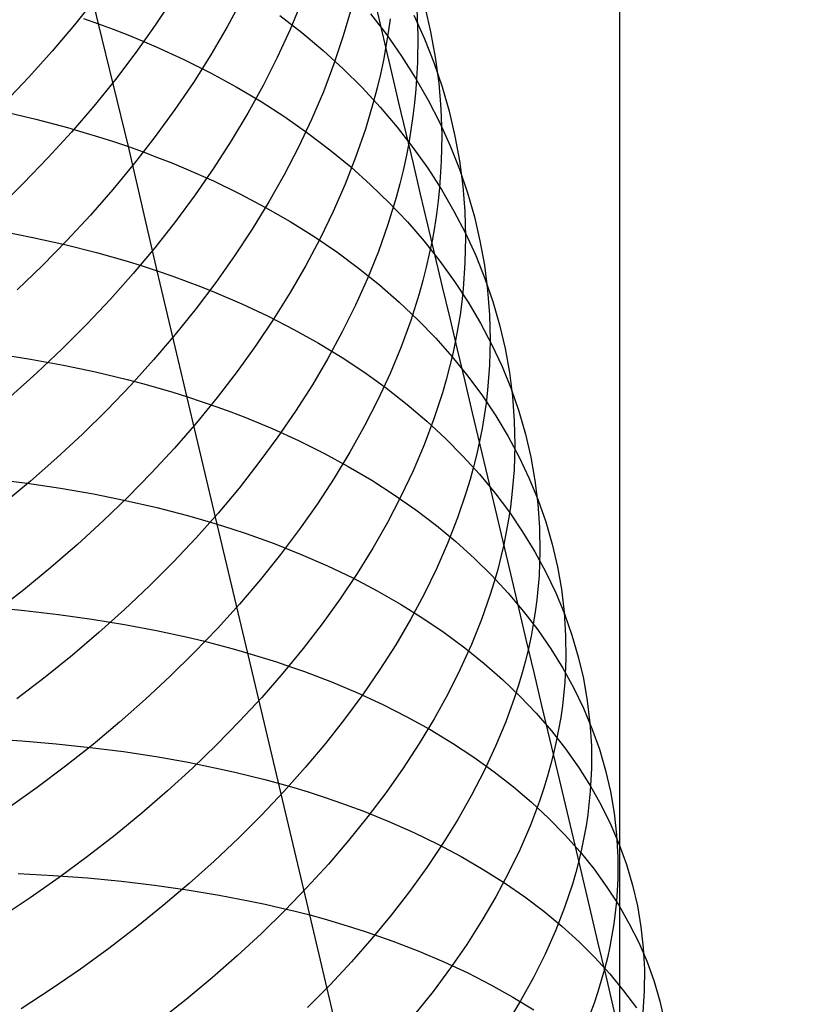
# Model space of a CAD drawing. Extents: x -383 to 1849, y -1185 to -529.
# Tile 578 of 656: x 429 to 439, y -968 to -956. Entities that reach past the tile are written whole.
import ezdxf

# ---------------------------------------------------------------- set-up
doc = ezdxf.new("R2010")
doc.units = 0
doc.layers.add('PREDEFINITO', color=7, linetype='CONTINUOUS')

msp = doc.modelspace()

# ---------------------------------------------------------------- linework, layer by layer
at = {"layer": 'PREDEFINITO'}
for p, q in [((436.356, -1016.516, 663.883), (436.356, -807.082, 663.883)), ((429.77, -955.672, 495.566), (429.407, -954.143, 496.715)), ((429.738, -955.345, 523.016), (429.468, -955.685, 523.246)), ((430.719, -955.343, 521.14), (430.487, -955.692, 521.395)), ((431.586, -955.357, 519.197), (431.394, -955.711, 519.476)), ((432.338, -955.389, 517.183), (432.19, -955.746, 517.483)), ((432.964, -955.472, 515.12), (432.862, -955.826, 515.439)), ((433.207, -955.549, 502.407), (433.41, -955.813, 502.77)), ((433.754, -955.564, 505.36), (433.887, -955.861, 505.729)), ((433.789, -955.486, 510.509), (433.802, -955.822, 510.863)), ((433.89, -955.455, 507.943), (433.965, -955.774, 508.307)), ((429.468, -955.685, 523.246), (429.185, -956.019, 523.47)), ((429.581, -955.606, 495.428), (429.77, -955.672, 495.566)), ((430.147, -957.224, 494.455), (429.77, -955.672, 495.566)), ((429.77, -955.672, 495.566), (429.957, -955.741, 495.707)), ((430.487, -955.692, 521.395), (430.242, -956.037, 521.644)), ((432.061, -955.569, 499.184), (432.339, -955.785, 499.525)), ((433.453, -955.611, 513.009), (433.429, -955.785, 513.178)), ((429.957, -955.741, 495.707), (430.141, -955.812, 495.85)), ((430.141, -955.812, 495.85), (430.321, -955.886, 495.996)), ((431.394, -955.711, 519.476), (431.188, -956.063, 519.749)), ((432.19, -955.746, 517.483), (432.026, -956.1, 517.778)), ((432.339, -955.785, 499.525), (432.606, -956.01, 499.871)), ((433.429, -955.785, 513.178), (433.401, -955.959, 513.346)), ((433.41, -955.813, 502.77), (433.598, -956.083, 503.136)), ((433.965, -955.774, 508.307), (434.023, -956.096, 508.671)), ((430.321, -955.886, 495.996), (430.5, -955.963, 496.144)), ((432.862, -955.826, 515.439), (432.744, -956.179, 515.755)), ((433.802, -955.822, 510.863), (433.798, -956.16, 511.215)), ((433.887, -955.861, 505.729), (434.006, -956.163, 506.099)), ((429.185, -956.019, 523.47), (428.89, -956.348, 523.687)), ((430.242, -956.037, 521.644), (429.983, -956.378, 521.887)), ((430.5, -955.963, 496.144), (430.848, -956.122, 496.446)), ((431.188, -956.063, 519.749), (430.968, -956.412, 520.016)), ((432.606, -956.01, 499.871), (432.859, -956.241, 500.223)), ((433.401, -955.959, 513.346), (433.368, -956.133, 513.513)), ((430.848, -956.122, 496.446), (431.184, -956.291, 496.756)), ((432.026, -956.1, 517.778), (431.848, -956.453, 518.068)), ((432.744, -956.179, 515.755), (432.61, -956.531, 516.065)), ((433.368, -956.133, 513.513), (433.331, -956.307, 513.68)), ((433.598, -956.083, 503.136), (433.773, -956.358, 503.505)), ((433.798, -956.16, 511.215), (433.778, -956.5, 511.564)), ((434.006, -956.163, 506.099), (434.109, -956.468, 506.47)), ((434.023, -956.096, 508.671), (434.067, -956.421, 509.034)), ((431.184, -956.291, 496.756), (431.509, -956.468, 497.075)), ((432.859, -956.241, 500.223), (433.099, -956.479, 500.58)), ((433.331, -956.307, 513.68), (433.29, -956.481, 513.845)), ((428.89, -956.348, 523.687), (428.583, -956.67, 523.896)), ((429.983, -956.378, 521.887), (429.712, -956.713, 522.122)), ((430.968, -956.412, 520.016), (430.734, -956.756, 520.277)), ((433.773, -956.358, 503.505), (433.933, -956.639, 503.876)), ((434.067, -956.421, 509.034), (434.094, -956.748, 509.395)), ((431.509, -956.468, 497.075), (431.823, -956.655, 497.401)), ((431.848, -956.453, 518.068), (431.655, -956.802, 518.352)), ((432.61, -956.531, 516.065), (432.46, -956.882, 516.372)), ((433.099, -956.479, 500.58), (433.327, -956.724, 500.941)), ((433.29, -956.481, 513.845), (433.244, -956.655, 514.009)), ((433.778, -956.5, 511.564), (433.762, -956.67, 511.738)), ((434.109, -956.468, 506.47), (434.198, -956.777, 506.841)), ((431.823, -956.655, 497.401), (432.124, -956.849, 497.734)), ((433.244, -956.655, 514.009), (433.141, -957.003, 514.335)), ((433.762, -956.67, 511.738), (433.742, -956.84, 511.911)), ((433.933, -956.639, 503.876), (434.08, -956.924, 504.249)), ((428.569, -956.782, 493.401), (428.978, -956.878, 493.65)), ((429.712, -956.713, 522.122), (429.428, -957.043, 522.351)), ((430.734, -956.756, 520.277), (430.486, -957.097, 520.531)), ((431.655, -956.802, 518.352), (431.447, -957.149, 518.631)), ((433.327, -956.724, 500.941), (433.541, -956.976, 501.306)), ((434.094, -956.748, 509.395), (434.105, -957.078, 509.755)), ((434.198, -956.777, 506.841), (434.271, -957.09, 507.212)), ((428.978, -956.878, 493.65), (429.378, -956.984, 493.908)), ((432.124, -956.849, 497.734), (432.414, -957.052, 498.073)), ((432.46, -956.882, 516.372), (432.295, -957.231, 516.673)), ((433.742, -956.84, 511.911), (433.717, -957.011, 512.083)), ((434.08, -956.924, 504.249), (434.211, -957.214, 504.624)), ((429.428, -957.043, 522.351), (429.132, -957.367, 522.572)), ((429.378, -956.984, 493.908), (429.574, -957.04, 494.041)), ((429.574, -957.04, 494.041), (429.768, -957.099, 494.177)), ((432.414, -957.052, 498.073), (432.691, -957.262, 498.419)), ((433.141, -957.003, 514.335), (433.022, -957.35, 514.657)), ((433.541, -956.976, 501.306), (433.741, -957.233, 501.675)), ((433.717, -957.011, 512.083), (433.688, -957.182, 512.254)), ((429.768, -957.099, 494.177), (429.959, -957.16, 494.315)), ((429.959, -957.16, 494.315), (430.147, -957.224, 494.455)), ((430.486, -957.097, 520.531), (430.226, -957.432, 520.779)), ((431.447, -957.149, 518.631), (431.226, -957.493, 518.904)), ((433.688, -957.182, 512.254), (433.655, -957.352, 512.424)), ((434.105, -957.078, 509.755), (434.099, -957.409, 510.113)), ((434.271, -957.09, 507.212), (434.328, -957.405, 507.582)), ((430.511, -958.791, 493.361), (430.147, -957.224, 494.455)), ((430.147, -957.224, 494.455), (430.333, -957.29, 494.598)), ((430.333, -957.29, 494.598), (430.516, -957.359, 494.743)), ((432.295, -957.231, 516.673), (432.115, -957.578, 516.969)), ((432.691, -957.262, 498.419), (432.955, -957.479, 498.771)), ((433.741, -957.233, 501.675), (433.928, -957.496, 502.048)), ((434.211, -957.214, 504.624), (434.328, -957.508, 505)), ((429.132, -957.367, 522.572), (428.824, -957.685, 522.786)), ((430.226, -957.432, 520.779), (429.953, -957.763, 521.02)), ((430.516, -957.359, 494.743), (430.697, -957.43, 494.89)), ((430.697, -957.43, 494.89), (430.874, -957.503, 495.04)), ((433.022, -957.35, 514.657), (432.886, -957.696, 514.973)), ((433.655, -957.352, 512.424), (433.617, -957.523, 512.594)), ((434.099, -957.409, 510.113), (434.077, -957.742, 510.469)), ((434.328, -957.405, 507.582), (434.37, -957.724, 507.952)), ((430.874, -957.503, 495.04), (431.221, -957.656, 495.346)), ((431.226, -957.493, 518.904), (430.99, -957.833, 519.171)), ((432.955, -957.479, 498.771), (433.207, -957.704, 499.129)), ((433.617, -957.523, 512.594), (433.575, -957.694, 512.762)), ((433.928, -957.496, 502.048), (434.101, -957.765, 502.423)), ((434.328, -957.508, 505), (434.43, -957.806, 505.376)), ((431.221, -957.656, 495.346), (431.556, -957.819, 495.661)), ((432.115, -957.578, 516.969), (431.921, -957.922, 517.259)), ((428.824, -957.685, 522.786), (428.505, -957.997, 522.993)), ((429.953, -957.763, 521.02), (429.668, -958.089, 521.254)), ((432.886, -957.696, 514.973), (432.735, -958.041, 515.285)), ((433.207, -957.704, 499.129), (433.446, -957.936, 499.491)), ((433.575, -957.694, 512.762), (433.529, -957.865, 512.93)), ((434.077, -957.742, 510.469), (434.06, -957.909, 510.645)), ((434.101, -957.765, 502.423), (434.26, -958.038, 502.8)), ((434.37, -957.724, 507.952), (434.396, -958.044, 508.32)), ((430.99, -957.833, 519.171), (430.742, -958.169, 519.431)), ((431.556, -957.819, 495.661), (431.88, -957.99, 495.984)), ((431.921, -957.922, 517.259), (431.712, -958.264, 517.543)), ((433.529, -957.865, 512.93), (433.425, -958.207, 513.262)), ((434.06, -957.909, 510.645), (434.038, -958.076, 510.821)), ((434.43, -957.806, 505.376), (434.517, -958.108, 505.753)), ((431.88, -957.99, 495.984), (432.192, -958.17, 496.314)), ((432.735, -958.041, 515.285), (432.569, -958.384, 515.592)), ((433.446, -957.936, 499.491), (433.671, -958.174, 499.858)), ((434.26, -958.038, 502.8), (434.405, -958.317, 503.18)), ((434.396, -958.044, 508.32), (434.406, -958.367, 508.686)), ((429.668, -958.089, 521.254), (429.37, -958.409, 521.48)), ((430.742, -958.169, 519.431), (430.48, -958.5, 519.684)), ((432.192, -958.17, 496.314), (432.492, -958.358, 496.651)), ((433.671, -958.174, 499.858), (433.884, -958.418, 500.228)), ((434.038, -958.076, 510.821), (434.013, -958.243, 510.996)), ((434.517, -958.108, 505.753), (434.588, -958.414, 506.13)), ((428.522, -958.287, 492.051), (428.939, -958.369, 492.292)), ((431.712, -958.264, 517.543), (431.489, -958.602, 517.822)), ((433.425, -958.207, 513.262), (433.305, -958.548, 513.589)), ((434.013, -958.243, 510.996), (433.983, -958.411, 511.171)), ((428.939, -958.369, 492.292), (429.346, -958.46, 492.544)), ((429.37, -958.409, 521.48), (429.061, -958.723, 521.699)), ((432.569, -958.384, 515.592), (432.388, -958.726, 515.894)), ((432.492, -958.358, 496.651), (432.779, -958.553, 496.995)), ((433.884, -958.418, 500.228), (434.083, -958.669, 500.603)), ((433.983, -958.411, 511.171), (433.948, -958.578, 511.344)), ((434.406, -958.367, 508.686), (434.399, -958.692, 509.051)), ((434.405, -958.317, 503.18), (434.535, -958.6, 503.561)), ((434.588, -958.414, 506.13), (434.644, -958.722, 506.506)), ((429.346, -958.46, 492.544), (429.744, -958.561, 492.807)), ((430.48, -958.5, 519.684), (430.206, -958.827, 519.93)), ((433.305, -958.548, 513.589), (433.168, -958.888, 513.911)), ((429.744, -958.561, 492.807), (429.94, -958.615, 492.941)), ((429.94, -958.615, 492.941), (430.133, -958.671, 493.079)), ((430.133, -958.671, 493.079), (430.323, -958.73, 493.219)), ((431.489, -958.602, 517.822), (431.253, -958.937, 518.093)), ((432.779, -958.553, 496.995), (433.055, -958.757, 497.346)), ((433.948, -958.578, 511.344), (433.91, -958.746, 511.516)), ((434.083, -958.669, 500.603), (434.268, -958.925, 500.981)), ((434.535, -958.6, 503.561), (434.65, -958.887, 503.943)), ((429.061, -958.723, 521.699), (428.741, -959.031, 521.91)), ((430.323, -958.73, 493.219), (430.511, -958.791, 493.361)), ((431.269, -961.989, 491.28), (430.511, -958.791, 493.361)), ((430.511, -958.791, 493.361), (430.696, -958.855, 493.506)), ((432.388, -958.726, 515.894), (432.192, -959.064, 516.19)), ((433.055, -958.757, 497.346), (433.318, -958.967, 497.702)), ((433.91, -958.746, 511.516), (433.867, -958.914, 511.688)), ((434.399, -958.692, 509.051), (434.376, -959.018, 509.413)), ((434.644, -958.722, 506.506), (434.685, -959.034, 506.882)), ((430.206, -958.827, 519.93), (429.92, -959.148, 520.169)), ((430.696, -958.855, 493.506), (430.879, -958.921, 493.654)), ((430.879, -958.921, 493.654), (431.058, -958.989, 493.804)), ((433.168, -958.888, 513.911), (433.016, -959.226, 514.229)), ((433.867, -958.914, 511.688), (433.82, -959.081, 511.858)), ((434.65, -958.887, 503.943), (434.75, -959.179, 504.325)), ((431.253, -958.937, 518.093), (431.003, -959.268, 518.359)), ((431.058, -958.989, 493.804), (431.235, -959.06, 493.956)), ((433.318, -958.967, 497.702), (433.568, -959.185, 498.064)), ((434.268, -958.925, 500.981), (434.439, -959.186, 501.362)), ((434.376, -959.018, 509.413), (434.358, -959.181, 509.592)), ((434.685, -959.034, 506.882), (434.709, -959.347, 507.256)), ((429.92, -959.148, 520.169), (429.621, -959.465, 520.401)), ((431.235, -959.06, 493.956), (431.58, -959.208, 494.266)), ((432.192, -959.064, 516.19), (431.982, -959.4, 516.479)), ((433.82, -959.081, 511.858), (433.714, -959.417, 512.196)), ((431.003, -959.268, 518.359), (430.74, -959.595, 518.617)), ((431.58, -959.208, 494.266), (431.914, -959.365, 494.586)), ((433.016, -959.226, 514.229), (432.849, -959.563, 514.541)), ((433.568, -959.185, 498.064), (433.805, -959.409, 498.431)), ((434.358, -959.181, 509.592), (434.336, -959.345, 509.771)), ((434.439, -959.186, 501.362), (434.596, -959.453, 501.745)), ((434.75, -959.179, 504.325), (434.835, -959.474, 504.709)), ((431.982, -959.4, 516.479), (431.758, -959.733, 516.763)), ((431.914, -959.365, 494.586), (432.237, -959.53, 494.914)), ((433.714, -959.417, 512.196), (433.591, -959.752, 512.529)), ((433.805, -959.409, 498.431), (434.029, -959.64, 498.802)), ((434.336, -959.345, 509.771), (434.31, -959.509, 509.95)), ((434.709, -959.347, 507.256), (434.717, -959.663, 507.628)), ((429.621, -959.465, 520.401), (429.311, -959.775, 520.624)), ((432.237, -959.53, 494.914), (432.547, -959.704, 495.249)), ((434.31, -959.509, 509.95), (434.279, -959.673, 510.127)), ((434.596, -959.453, 501.745), (434.739, -959.724, 502.13)), ((434.835, -959.474, 504.709), (434.905, -959.772, 505.092)), ((430.74, -959.595, 518.617), (430.465, -959.917, 518.868)), ((432.849, -959.563, 514.541), (432.667, -959.898, 514.848)), ((434.029, -959.64, 498.802), (434.239, -959.877, 499.178)), ((434.717, -959.663, 507.628), (434.708, -959.981, 507.999)), ((429.311, -959.775, 520.624), (428.989, -960.079, 520.84)), ((431.758, -959.733, 516.763), (431.52, -960.063, 517.04)), ((432.547, -959.704, 495.249), (432.846, -959.886, 495.592)), ((433.591, -959.752, 512.529), (433.453, -960.086, 512.858)), ((434.279, -959.673, 510.127), (434.244, -959.838, 510.303)), ((434.739, -959.724, 502.13), (434.867, -960, 502.517)), ((434.905, -959.772, 505.092), (434.96, -960.074, 505.474)), ((428.487, -959.837, 490.75), (428.911, -959.905, 490.984)), ((428.911, -959.905, 490.984), (429.327, -959.981, 491.229)), ((430.465, -959.917, 518.868), (430.177, -960.234, 519.112)), ((432.667, -959.898, 514.848), (432.471, -960.231, 515.149)), ((432.846, -959.886, 495.592), (433.132, -960.075, 495.941)), ((434.244, -959.838, 510.303), (434.205, -960.002, 510.479)), ((434.239, -959.877, 499.178), (434.436, -960.12, 499.558)), ((429.327, -959.981, 491.229), (429.733, -960.068, 491.485)), ((434.205, -960.002, 510.479), (434.162, -960.167, 510.653)), ((434.708, -959.981, 507.999), (434.683, -960.3, 508.366)), ((434.867, -960, 502.517), (434.981, -960.28, 502.905)), ((428.989, -960.079, 520.84), (428.657, -960.377, 521.047)), ((429.733, -960.068, 491.485), (430.131, -960.163, 491.75)), ((430.131, -960.163, 491.75), (430.326, -960.215, 491.887)), ((431.52, -960.063, 517.04), (431.27, -960.389, 517.31)), ((433.132, -960.075, 495.941), (433.406, -960.272, 496.297)), ((433.453, -960.086, 512.858), (433.299, -960.418, 513.181)), ((434.162, -960.167, 510.653), (434.115, -960.331, 510.826)), ((434.436, -960.12, 499.558), (434.619, -960.368, 499.94)), ((434.96, -960.074, 505.474), (434.998, -960.378, 505.856)), ((430.177, -960.234, 519.112), (429.878, -960.546, 519.348)), ((430.326, -960.215, 491.887), (430.519, -960.268, 492.026)), ((430.519, -960.268, 492.026), (430.709, -960.325, 492.168)), ((432.471, -960.231, 515.149), (432.26, -960.561, 515.444)), ((433.406, -960.272, 496.297), (433.667, -960.477, 496.659)), ((434.981, -960.28, 502.905), (435.079, -960.564, 503.293)), ((430.709, -960.325, 492.168), (430.896, -960.383, 492.313)), ((430.896, -960.383, 492.313), (431.081, -960.444, 492.459)), ((431.27, -960.389, 517.31), (431.006, -960.71, 517.574)), ((434.115, -960.331, 510.826), (434.007, -960.66, 511.17)), ((434.619, -960.368, 499.94), (434.789, -960.622, 500.326)), ((434.683, -960.3, 508.366), (434.665, -960.46, 508.549)), ((434.998, -960.378, 505.856), (435.021, -960.685, 506.236)), ((431.081, -960.444, 492.459), (431.263, -960.507, 492.609)), ((431.263, -960.507, 492.609), (431.442, -960.572, 492.761)), ((433.299, -960.418, 513.181), (433.13, -960.75, 513.499)), ((433.667, -960.477, 496.659), (433.916, -960.688, 497.027)), ((434.665, -960.46, 508.549), (434.642, -960.621, 508.731)), ((429.878, -960.546, 519.348), (429.567, -960.852, 519.576)), ((431.442, -960.572, 492.761), (431.618, -960.64, 492.915)), ((431.618, -960.64, 492.915), (431.962, -960.782, 493.23)), ((432.26, -960.561, 515.444), (432.035, -960.889, 515.733)), ((434.007, -960.66, 511.17), (433.884, -960.988, 511.509)), ((434.642, -960.621, 508.731), (434.615, -960.781, 508.912)), ((434.789, -960.622, 500.326), (434.944, -960.881, 500.714)), ((435.079, -960.564, 503.293), (435.163, -960.852, 503.682)), ((431.006, -960.71, 517.574), (430.729, -961.028, 517.83)), ((431.962, -960.782, 493.23), (432.295, -960.933, 493.553)), ((433.13, -960.75, 513.499), (432.946, -961.079, 513.812)), ((433.916, -960.688, 497.027), (434.151, -960.906, 497.4)), ((434.615, -960.781, 508.912), (434.583, -960.942, 509.093)), ((435.021, -960.685, 506.236), (435.028, -960.993, 506.614)), ((429.567, -960.852, 519.576), (429.244, -961.152, 519.796)), ((432.035, -960.889, 515.733), (431.797, -961.212, 516.015)), ((434.151, -960.906, 497.4), (434.373, -961.13, 497.777)), ((434.944, -960.881, 500.714), (435.084, -961.145, 501.104)), ((435.163, -960.852, 503.682), (435.231, -961.143, 504.071)), ((430.729, -961.028, 517.83), (430.441, -961.34, 518.078)), ((432.295, -960.933, 493.553), (432.615, -961.092, 493.885)), ((433.884, -960.988, 511.509), (433.744, -961.316, 511.843)), ((434.583, -960.942, 509.093), (434.547, -961.103, 509.272)), ((435.028, -960.993, 506.614), (435.018, -961.304, 506.99)), ((429.244, -961.152, 519.796), (428.91, -961.446, 520.008)), ((432.615, -961.092, 493.885), (432.924, -961.26, 494.225)), ((432.946, -961.079, 513.812), (432.748, -961.407, 514.118)), ((434.373, -961.13, 497.777), (434.583, -961.36, 498.159)), ((434.547, -961.103, 509.272), (434.507, -961.264, 509.45)), ((435.084, -961.145, 501.104), (435.211, -961.413, 501.496)), ((435.231, -961.143, 504.071), (435.283, -961.437, 504.459)), ((431.797, -961.212, 516.015), (431.545, -961.533, 516.289)), ((432.924, -961.26, 494.225), (433.221, -961.435, 494.572)), ((434.507, -961.264, 509.45), (434.463, -961.426, 509.628)), ((430.441, -961.34, 518.078), (430.14, -961.647, 518.319)), ((432.748, -961.407, 514.118), (432.535, -961.732, 514.419)), ((433.744, -961.316, 511.843), (433.59, -961.642, 512.172)), ((434.583, -961.36, 498.159), (434.778, -961.596, 498.544)), ((435.018, -961.304, 506.99), (434.992, -961.617, 507.364)), ((428.439, -961.417, 489.471), (428.869, -961.472, 489.698)), ((428.91, -961.446, 520.008), (428.566, -961.733, 520.21)), ((428.869, -961.472, 489.698), (429.292, -961.535, 489.935)), ((431.545, -961.533, 516.289), (431.281, -961.849, 516.557)), ((433.221, -961.435, 494.572), (433.506, -961.618, 494.926)), ((434.463, -961.426, 509.628), (434.415, -961.587, 509.804)), ((435.211, -961.413, 501.496), (435.322, -961.686, 501.889)), ((435.283, -961.437, 504.459), (435.32, -961.734, 504.847)), ((429.292, -961.535, 489.935), (429.706, -961.607, 490.183)), ((429.706, -961.607, 490.183), (430.111, -961.689, 490.441)), ((430.14, -961.647, 518.319), (429.828, -961.949, 518.551)), ((433.59, -961.642, 512.172), (433.42, -961.967, 512.495)), ((433.506, -961.618, 494.926), (433.778, -961.808, 495.287)), ((434.415, -961.587, 509.804), (434.306, -961.91, 510.153)), ((434.778, -961.596, 498.544), (434.96, -961.838, 498.933)), ((434.992, -961.617, 507.364), (434.972, -961.773, 507.55)), ((430.111, -961.689, 490.441), (430.507, -961.78, 490.711)), ((430.507, -961.78, 490.711), (430.702, -961.829, 490.849)), ((432.535, -961.732, 514.419), (432.309, -962.054, 514.713)), ((434.972, -961.773, 507.55), (434.949, -961.93, 507.735)), ((435.32, -961.734, 504.847), (435.341, -962.034, 505.233)), ((435.322, -961.686, 501.889), (435.419, -961.962, 502.283)), ((430.702, -961.829, 490.849), (430.893, -961.88, 490.99)), ((430.893, -961.88, 490.99), (431.083, -961.933, 491.134)), ((431.281, -961.849, 516.557), (431.004, -962.161, 516.818)), ((433.778, -961.808, 495.287), (434.038, -962.006, 495.654)), ((434.96, -961.838, 498.933), (435.127, -962.085, 499.324)), ((429.828, -961.949, 518.551), (429.505, -962.245, 518.775)), ((431.083, -961.933, 491.134), (431.269, -961.989, 491.28)), ((431.655, -963.616, 490.288), (431.269, -961.989, 491.28)), ((431.269, -961.989, 491.28), (431.453, -962.047, 491.429)), ((433.42, -961.967, 512.495), (433.235, -962.291, 512.812)), ((434.038, -962.006, 495.654), (434.284, -962.21, 496.026)), ((434.306, -961.91, 510.153), (434.18, -962.232, 510.498)), ((434.949, -961.93, 507.735), (434.921, -962.087, 507.919)), ((435.419, -961.962, 502.283), (435.5, -962.242, 502.677)), ((431.453, -962.047, 491.429), (431.634, -962.107, 491.58)), ((431.634, -962.107, 491.58), (431.812, -962.17, 491.734)), ((432.309, -962.054, 514.713), (432.069, -962.373, 515)), ((434.921, -962.087, 507.919), (434.889, -962.245, 508.102)), ((435.127, -962.085, 499.324), (435.281, -962.337, 499.719)), ((435.341, -962.034, 505.233), (435.346, -962.335, 505.617)), ((429.505, -962.245, 518.775), (429.17, -962.535, 518.99)), ((431.004, -962.161, 516.818), (430.714, -962.468, 517.07)), ((431.812, -962.17, 491.734), (431.988, -962.235, 491.89)), ((431.988, -962.235, 491.89), (432.331, -962.371, 492.21)), ((434.18, -962.232, 510.498), (434.039, -962.553, 510.837)), ((434.284, -962.21, 496.026), (434.518, -962.421, 496.404)), ((434.889, -962.245, 508.102), (434.852, -962.402, 508.284)), ((435.5, -962.242, 502.677), (435.566, -962.526, 503.071)), ((432.069, -962.373, 515), (431.815, -962.688, 515.28)), ((432.331, -962.371, 492.21), (432.662, -962.516, 492.538)), ((433.235, -962.291, 512.812), (433.036, -962.612, 513.124)), ((434.852, -962.402, 508.284), (434.812, -962.56, 508.465)), ((435.281, -962.337, 499.719), (435.42, -962.594, 500.115)), ((435.346, -962.335, 505.617), (435.335, -962.639, 505.999)), ((430.714, -962.468, 517.07), (430.413, -962.77, 517.315)), ((432.662, -962.516, 492.538), (432.981, -962.669, 492.874)), ((434.518, -962.421, 496.404), (434.738, -962.638, 496.786)), ((435.566, -962.526, 503.071), (435.616, -962.812, 503.464)), ((429.17, -962.535, 518.99), (428.825, -962.818, 519.197)), ((433.036, -962.612, 513.124), (432.822, -962.931, 513.429)), ((434.039, -962.553, 510.837), (433.883, -962.874, 511.172)), ((434.738, -962.638, 496.786), (434.945, -962.861, 497.172)), ((434.812, -962.56, 508.465), (434.767, -962.718, 508.645)), ((435.335, -962.639, 505.999), (435.307, -962.944, 506.378)), ((435.42, -962.594, 500.115), (435.545, -962.855, 500.513)), ((430.413, -962.77, 517.315), (430.1, -963.067, 517.551)), ((431.815, -962.688, 515.28), (431.549, -962.999, 515.553)), ((432.981, -962.669, 492.874), (433.289, -962.83, 493.219)), ((434.767, -962.718, 508.645), (434.718, -962.876, 508.824)), ((428.825, -962.818, 519.197), (428.47, -963.094, 519.394)), ((433.289, -962.83, 493.219), (433.584, -962.999, 493.57)), ((433.883, -962.874, 511.172), (433.711, -963.193, 511.501)), ((434.718, -962.876, 508.824), (434.608, -963.191, 509.178)), ((434.945, -962.861, 497.172), (435.139, -963.09, 497.563)), ((435.545, -962.855, 500.513), (435.655, -963.121, 500.912)), ((435.616, -962.812, 503.464), (435.651, -963.102, 503.857)), ((431.549, -962.999, 515.553), (431.271, -963.307, 515.818)), ((432.822, -962.931, 513.429), (432.595, -963.247, 513.728)), ((433.584, -962.999, 493.57), (433.867, -963.176, 493.929)), ((435.307, -962.944, 506.378), (435.286, -963.097, 506.566)), ((428.398, -963.037, 488.238), (428.834, -963.078, 488.455)), ((428.834, -963.078, 488.455), (429.263, -963.128, 488.685)), ((429.263, -963.128, 488.685), (429.684, -963.187, 488.925)), ((430.1, -963.067, 517.551), (429.776, -963.358, 517.778)), ((435.139, -963.09, 497.563), (435.318, -963.324, 497.956)), ((435.286, -963.097, 506.566), (435.262, -963.251, 506.754)), ((435.651, -963.102, 503.857), (435.67, -963.394, 504.248)), ((435.655, -963.121, 500.912), (435.75, -963.39, 501.312)), ((429.684, -963.187, 488.925), (430.097, -963.255, 489.176)), ((430.097, -963.255, 489.176), (430.501, -963.331, 489.438)), ((432.595, -963.247, 513.728), (432.354, -963.56, 514.02)), ((433.711, -963.193, 511.501), (433.524, -963.511, 511.824)), ((433.867, -963.176, 493.929), (434.138, -963.359, 494.295)), ((434.608, -963.191, 509.178), (434.481, -963.507, 509.528)), ((435.262, -963.251, 506.754), (435.233, -963.404, 506.941)), ((429.776, -963.358, 517.778), (429.441, -963.643, 517.997)), ((430.501, -963.331, 489.438), (430.896, -963.417, 489.711)), ((431.271, -963.307, 515.818), (430.98, -963.61, 516.075)), ((434.138, -963.359, 494.295), (434.396, -963.55, 494.667)), ((435.318, -963.324, 497.956), (435.484, -963.564, 498.353)), ((435.67, -963.394, 504.248), (435.673, -963.688, 504.637)), ((435.75, -963.39, 501.312), (435.83, -963.663, 501.712)), ((430.896, -963.417, 489.711), (431.09, -963.463, 489.851)), ((431.09, -963.463, 489.851), (431.281, -963.512, 489.994)), ((431.281, -963.512, 489.994), (431.469, -963.563, 490.14)), ((433.524, -963.511, 511.824), (433.323, -963.826, 512.141)), ((434.481, -963.507, 509.528), (434.339, -963.822, 509.873)), ((435.233, -963.404, 506.941), (435.2, -963.558, 507.127)), ((429.441, -963.643, 517.997), (429.096, -963.922, 518.207)), ((430.98, -963.61, 516.075), (430.677, -963.908, 516.325)), ((431.469, -963.563, 490.14), (431.655, -963.616, 490.288)), ((432.44, -966.923, 488.4), (431.655, -963.616, 490.288)), ((431.655, -963.616, 490.288), (431.838, -963.671, 490.438)), ((432.354, -963.56, 514.02), (432.1, -963.87, 514.304)), ((434.396, -963.55, 494.667), (434.642, -963.747, 495.044)), ((435.2, -963.558, 507.127), (435.163, -963.713, 507.311)), ((435.484, -963.564, 498.353), (435.636, -963.809, 498.752)), ((431.838, -963.671, 490.438), (432.019, -963.729, 490.592)), ((432.019, -963.729, 490.592), (432.196, -963.789, 490.747)), ((434.642, -963.747, 495.044), (434.874, -963.951, 495.427)), ((435.163, -963.713, 507.311), (435.122, -963.867, 507.495)), ((435.673, -963.688, 504.637), (435.659, -963.984, 505.024)), ((435.83, -963.663, 501.712), (435.895, -963.939, 502.112)), ((432.1, -963.87, 514.304), (431.833, -964.176, 514.581)), ((432.196, -963.789, 490.747), (432.371, -963.851, 490.905)), ((432.371, -963.851, 490.905), (432.712, -963.981, 491.229)), ((433.323, -963.826, 512.141), (433.108, -964.14, 512.451)), ((434.339, -963.822, 509.873), (434.181, -964.136, 510.212)), ((435.122, -963.867, 507.495), (435.076, -964.021, 507.678)), ((435.636, -963.809, 498.752), (435.773, -964.058, 499.154)), ((429.096, -963.922, 518.207), (428.74, -964.194, 518.407)), ((430.677, -963.908, 516.325), (430.363, -964.2, 516.565)), ((432.712, -963.981, 491.229), (433.042, -964.12, 491.561)), ((434.874, -963.951, 495.427), (435.093, -964.161, 495.814)), ((435.659, -963.984, 505.024), (435.629, -964.283, 505.409)), ((435.895, -963.939, 502.112), (435.944, -964.219, 502.511)), ((433.108, -964.14, 512.451), (432.878, -964.451, 512.755)), ((433.042, -964.12, 491.561), (433.36, -964.266, 491.901)), ((434.181, -964.136, 510.212), (434.009, -964.448, 510.546)), ((435.076, -964.021, 507.678), (435.026, -964.176, 507.86)), ((435.773, -964.058, 499.154), (435.895, -964.312, 499.557)), ((430.363, -964.2, 516.565), (430.037, -964.488, 516.797)), ((431.833, -964.176, 514.581), (431.553, -964.478, 514.851)), ((433.36, -964.266, 491.901), (433.665, -964.421, 492.25)), ((435.026, -964.176, 507.86), (434.914, -964.485, 508.22)), ((435.093, -964.161, 495.814), (435.299, -964.377, 496.206)), ((435.944, -964.219, 502.511), (435.977, -964.501, 502.91)), ((435.299, -964.377, 496.206), (435.491, -964.598, 496.602)), ((435.629, -964.283, 505.409), (435.608, -964.432, 505.6)), ((435.895, -964.312, 499.557), (436.003, -964.57, 499.961)), ((430.037, -964.488, 516.797), (429.701, -964.769, 517.021)), ((431.553, -964.478, 514.851), (431.262, -964.775, 515.112)), ((432.878, -964.451, 512.755), (432.636, -964.759, 513.052)), ((433.665, -964.421, 492.25), (433.959, -964.583, 492.606)), ((434.009, -964.448, 510.546), (433.821, -964.76, 510.874)), ((434.914, -964.485, 508.22), (434.786, -964.793, 508.575)), ((435.608, -964.432, 505.6), (435.582, -964.582, 505.79)), ((435.977, -964.501, 502.91), (435.995, -964.786, 503.307)), ((433.959, -964.583, 492.606), (434.241, -964.753, 492.97)), ((435.491, -964.598, 496.602), (435.669, -964.825, 497.001)), ((435.582, -964.582, 505.79), (435.552, -964.732, 505.98)), ((436.003, -964.57, 499.961), (436.096, -964.831, 500.366)), ((428.358, -964.696, 487.054), (428.801, -964.724, 487.263)), ((428.801, -964.724, 487.263), (429.237, -964.761, 487.483)), ((429.237, -964.761, 487.483), (429.666, -964.807, 487.715)), ((432.636, -964.759, 513.052), (432.38, -965.063, 513.342)), ((433.821, -964.76, 510.874), (433.619, -965.069, 511.195)), ((434.241, -964.753, 492.97), (434.51, -964.93, 493.34)), ((435.552, -964.732, 505.98), (435.518, -964.883, 506.168)), ((429.701, -964.769, 517.021), (429.354, -965.044, 517.234)), ((429.666, -964.807, 487.715), (430.087, -964.861, 487.958)), ((430.087, -964.861, 487.958), (430.499, -964.924, 488.212)), ((431.262, -964.775, 515.112), (430.958, -965.068, 515.365)), ((434.786, -964.793, 508.575), (434.643, -965.102, 508.925)), ((435.518, -964.883, 506.168), (435.48, -965.033, 506.355)), ((435.669, -964.825, 497.001), (435.833, -965.058, 497.403)), ((435.995, -964.786, 503.307), (435.996, -965.073, 503.702)), ((436.096, -964.831, 500.366), (436.174, -965.097, 500.771)), ((430.499, -964.924, 488.212), (430.903, -964.995, 488.477)), ((430.903, -964.995, 488.477), (431.297, -965.076, 488.752)), ((434.51, -964.93, 493.34), (434.767, -965.114, 493.716)), ((429.354, -965.044, 517.234), (428.997, -965.313, 517.438)), ((430.958, -965.068, 515.365), (430.643, -965.356, 515.609)), ((431.297, -965.076, 488.752), (431.49, -965.119, 488.894)), ((431.49, -965.119, 488.894), (431.681, -965.165, 489.039)), ((432.38, -965.063, 513.342), (432.111, -965.364, 513.624)), ((433.619, -965.069, 511.195), (433.403, -965.376, 511.51)), ((434.643, -965.102, 508.925), (434.483, -965.409, 509.269)), ((434.767, -965.114, 493.716), (435.01, -965.304, 494.098)), ((435.48, -965.033, 506.355), (435.437, -965.184, 506.542)), ((435.833, -965.058, 497.403), (435.984, -965.295, 497.808)), ((435.996, -965.073, 503.702), (435.981, -965.362, 504.095)), ((436.174, -965.097, 500.771), (436.236, -965.366, 501.176)), ((431.681, -965.165, 489.039), (431.869, -965.213, 489.186)), ((431.869, -965.213, 489.186), (432.055, -965.263, 489.336)), ((432.055, -965.263, 489.336), (432.237, -965.315, 489.488)), ((435.437, -965.184, 506.542), (435.391, -965.335, 506.727)), ((428.997, -965.313, 517.438), (428.63, -965.575, 517.633)), ((430.643, -965.356, 515.609), (430.317, -965.638, 515.845)), ((432.111, -965.364, 513.624), (431.83, -965.662, 513.898)), ((432.237, -965.315, 489.488), (432.417, -965.37, 489.643)), ((432.417, -965.37, 489.643), (432.594, -965.426, 489.8)), ((433.403, -965.376, 511.51), (433.173, -965.681, 511.819)), ((435.01, -965.304, 494.098), (435.241, -965.5, 494.486)), ((435.391, -965.335, 506.727), (435.34, -965.486, 506.912)), ((435.981, -965.362, 504.095), (435.95, -965.653, 504.485)), ((435.984, -965.295, 497.808), (436.119, -965.537, 498.215)), ((436.236, -965.366, 501.176), (436.283, -965.638, 501.581)), ((432.594, -965.426, 489.8), (432.769, -965.485, 489.96)), ((432.769, -965.485, 489.96), (433.109, -965.609, 490.287)), ((434.483, -965.409, 509.269), (434.309, -965.716, 509.608)), ((435.34, -965.486, 506.912), (435.226, -965.789, 507.277)), ((435.241, -965.5, 494.486), (435.458, -965.703, 494.878)), ((433.109, -965.609, 490.287), (433.437, -965.741, 490.622)), ((436.119, -965.537, 498.215), (436.241, -965.783, 498.623)), ((430.317, -965.638, 515.845), (429.98, -965.915, 516.071)), ((431.83, -965.662, 513.898), (431.537, -965.955, 514.164)), ((433.173, -965.681, 511.819), (432.929, -965.983, 512.12)), ((433.437, -965.741, 490.622), (433.753, -965.882, 490.966)), ((434.309, -965.716, 509.608), (434.12, -966.021, 509.941)), ((435.458, -965.703, 494.878), (435.662, -965.912, 495.275)), ((435.95, -965.653, 504.485), (435.928, -965.799, 504.679)), ((436.283, -965.638, 501.581), (436.314, -965.912, 501.985)), ((433.753, -965.882, 490.966), (434.058, -966.029, 491.318)), ((435.226, -965.789, 507.277), (435.096, -966.091, 507.637)), ((435.928, -965.799, 504.679), (435.902, -965.945, 504.872)), ((436.241, -965.783, 498.623), (436.347, -966.033, 499.033)), ((429.98, -965.915, 516.071), (429.633, -966.186, 516.288)), ((431.537, -965.955, 514.164), (431.232, -966.243, 514.421)), ((432.929, -965.983, 512.12), (432.673, -966.281, 512.413)), ((435.662, -965.912, 495.275), (435.852, -966.126, 495.675)), ((435.902, -965.945, 504.872), (435.871, -966.092, 505.064)), ((436.314, -965.912, 501.985), (436.33, -966.19, 502.387)), ((434.12, -966.021, 509.941), (433.917, -966.324, 510.267)), ((434.058, -966.029, 491.318), (434.35, -966.185, 491.678)), ((435.096, -966.091, 507.637), (434.95, -966.393, 507.992)), ((435.871, -966.092, 505.064), (435.837, -966.239, 505.255)), ((435.852, -966.126, 495.675), (436.029, -966.345, 496.079)), ((436.347, -966.033, 499.033), (436.438, -966.287, 499.443)), ((429.633, -966.186, 516.288), (429.275, -966.45, 516.495)), ((431.232, -966.243, 514.421), (430.915, -966.527, 514.67)), ((434.35, -966.185, 491.678), (434.63, -966.347, 492.045)), ((435.837, -966.239, 505.255), (435.798, -966.386, 505.445)), ((436.33, -966.19, 502.387), (436.329, -966.469, 502.787)), ((432.673, -966.281, 512.413), (432.403, -966.577, 512.699)), ((433.917, -966.324, 510.267), (433.699, -966.625, 510.587)), ((434.63, -966.347, 492.045), (434.898, -966.517, 492.419)), ((436.029, -966.345, 496.079), (436.191, -966.57, 496.486)), ((436.438, -966.287, 499.443), (436.515, -966.545, 499.854)), ((428.755, -966.398, 486.092), (429.197, -966.423, 486.303)), ((429.275, -966.45, 516.495), (428.907, -966.708, 516.693)), ((429.197, -966.423, 486.303), (429.631, -966.456, 486.526)), ((429.631, -966.456, 486.526), (430.059, -966.497, 486.76)), ((430.059, -966.497, 486.76), (430.478, -966.546, 487.006)), ((434.95, -966.393, 507.992), (434.788, -966.694, 508.342)), ((435.798, -966.386, 505.445), (435.755, -966.533, 505.634)), ((436.329, -966.469, 502.787), (436.312, -966.751, 503.185)), ((430.478, -966.546, 487.006), (430.89, -966.605, 487.263)), ((430.915, -966.527, 514.67), (430.588, -966.805, 514.91)), ((430.89, -966.605, 487.263), (431.292, -966.671, 487.531)), ((432.403, -966.577, 512.699), (432.122, -966.868, 512.977)), ((433.699, -966.625, 510.587), (433.468, -966.924, 510.9)), ((434.898, -966.517, 492.419), (435.153, -966.693, 492.799)), ((435.755, -966.533, 505.634), (435.707, -966.681, 505.822)), ((436.191, -966.57, 496.486), (436.34, -966.8, 496.896)), ((436.515, -966.545, 499.854), (436.576, -966.807, 500.265)), ((428.907, -966.708, 516.693), (428.53, -966.958, 516.879)), ((431.292, -966.671, 487.531), (431.685, -966.747, 487.81)), ((431.685, -966.747, 487.81), (431.877, -966.788, 487.954)), ((434.788, -966.694, 508.342), (434.612, -966.994, 508.686)), ((435.153, -966.693, 492.799), (435.394, -966.876, 493.185)), ((435.707, -966.681, 505.822), (435.656, -966.828, 506.009)), ((436.312, -966.751, 503.185), (436.278, -967.035, 503.58)), ((430.588, -966.805, 514.91), (430.249, -967.078, 515.14)), ((432.122, -966.868, 512.977), (431.828, -967.156, 513.247)), ((431.877, -966.788, 487.954), (432.067, -966.831, 488.1)), ((432.067, -966.831, 488.1), (432.255, -966.876, 488.249)), ((432.255, -966.876, 488.249), (432.44, -966.923, 488.4)), ((435.394, -966.876, 493.185), (435.623, -967.065, 493.576)), ((435.656, -966.828, 506.009), (435.541, -967.124, 506.379)), ((436.34, -966.8, 496.896), (436.473, -967.034, 497.308)), ((436.576, -966.807, 500.265), (436.621, -967.071, 500.675)), ((432.837, -968.601, 487.505), (432.44, -966.923, 488.4)), ((432.44, -966.923, 488.4), (432.622, -966.973, 488.555)), ((432.622, -966.973, 488.555), (432.801, -967.025, 488.711)), ((433.468, -966.924, 510.9), (433.223, -967.22, 511.205)), ((434.612, -966.994, 508.686), (434.421, -967.294, 509.024)), ((430.249, -967.078, 515.14), (429.9, -967.345, 515.361)), ((432.801, -967.025, 488.711), (432.977, -967.079, 488.871)), ((432.977, -967.079, 488.871), (433.151, -967.135, 489.033)), ((435.541, -967.124, 506.379), (435.41, -967.419, 506.744)), ((435.623, -967.065, 493.576), (435.839, -967.26, 493.973)), ((436.278, -967.035, 503.58), (436.255, -967.177, 503.776)), ((436.473, -967.034, 497.308), (436.593, -967.272, 497.721)), ((436.621, -967.071, 500.675), (436.651, -967.339, 501.084)), ((431.828, -967.156, 513.247), (431.522, -967.439, 513.508)), ((433.223, -967.22, 511.205), (432.965, -967.513, 511.503)), ((433.151, -967.135, 489.033), (433.489, -967.253, 489.363)), ((436.255, -967.177, 503.776), (436.228, -967.32, 503.972)), ((429.9, -967.345, 515.361), (429.541, -967.606, 515.572)), ((433.489, -967.253, 489.363), (433.816, -967.379, 489.703)), ((434.421, -967.294, 509.024), (434.215, -967.591, 509.355)), ((435.839, -967.26, 493.973), (436.04, -967.46, 494.373)), ((436.228, -967.32, 503.972), (436.197, -967.463, 504.166)), ((436.593, -967.272, 497.721), (436.698, -967.515, 498.136)), ((436.651, -967.339, 501.084), (436.665, -967.608, 501.491)), ((431.522, -967.439, 513.508), (431.205, -967.717, 513.76)), ((433.816, -967.379, 489.703), (434.131, -967.513, 490.052)), ((435.41, -967.419, 506.744), (435.263, -967.714, 507.104)), ((436.04, -967.46, 494.373), (436.229, -967.667, 494.778)), ((436.197, -967.463, 504.166), (436.161, -967.606, 504.36)), ((429.541, -967.606, 515.572), (429.172, -967.86, 515.773)), ((432.965, -967.513, 511.503), (432.694, -967.803, 511.794)), ((434.215, -967.591, 509.355), (433.996, -967.887, 509.68)), ((434.131, -967.513, 490.052), (434.434, -967.654, 490.408)), ((436.161, -967.606, 504.36), (436.121, -967.75, 504.553)), ((436.665, -967.608, 501.491), (436.662, -967.881, 501.897)), ((436.698, -967.515, 498.136), (436.787, -967.762, 498.552)), ((431.205, -967.717, 513.76), (430.877, -967.991, 514.003)), ((434.434, -967.654, 490.408), (434.725, -967.803, 490.773)), ((435.263, -967.714, 507.104), (435.1, -968.008, 507.459)), ((436.229, -967.667, 494.778), (436.403, -967.879, 495.186)), ((429.172, -967.86, 515.773), (428.794, -968.108, 515.963)), ((432.694, -967.803, 511.794), (432.411, -968.09, 512.076)), ((434.725, -967.803, 490.773), (435.003, -967.959, 491.145)), ((436.121, -967.75, 504.553), (436.077, -967.893, 504.744)), ((436.787, -967.762, 498.552), (436.862, -968.012, 498.967)), ((430.877, -967.991, 514.003), (430.537, -968.259, 514.237)), ((433.996, -967.887, 509.68), (433.762, -968.18, 509.997)), ((435.003, -967.959, 491.145), (435.269, -968.122, 491.524)), ((436.077, -967.893, 504.744), (436.029, -968.037, 504.935)), ((436.403, -967.879, 495.186), (436.564, -968.095, 495.597)), ((436.662, -967.881, 501.897), (436.644, -968.155, 502.3)), ((435.1, -968.008, 507.459), (434.923, -968.302, 507.807)), ((436.029, -968.037, 504.935), (435.977, -968.181, 505.124)), ((436.862, -968.012, 498.967), (436.921, -968.266, 499.383))]:
    msp.add_line(p, q, dxfattribs=at)
at = {"layer": 'PREDEFINITO', "extrusion": (0.972954, 0.231001, -0.000156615)}
msp.add_arc((-1087.34, 576.728, 200.767), 85.299, 293.36993, 338.51108, dxfattribs=at)

doc.saveas('drawing.dxf')
